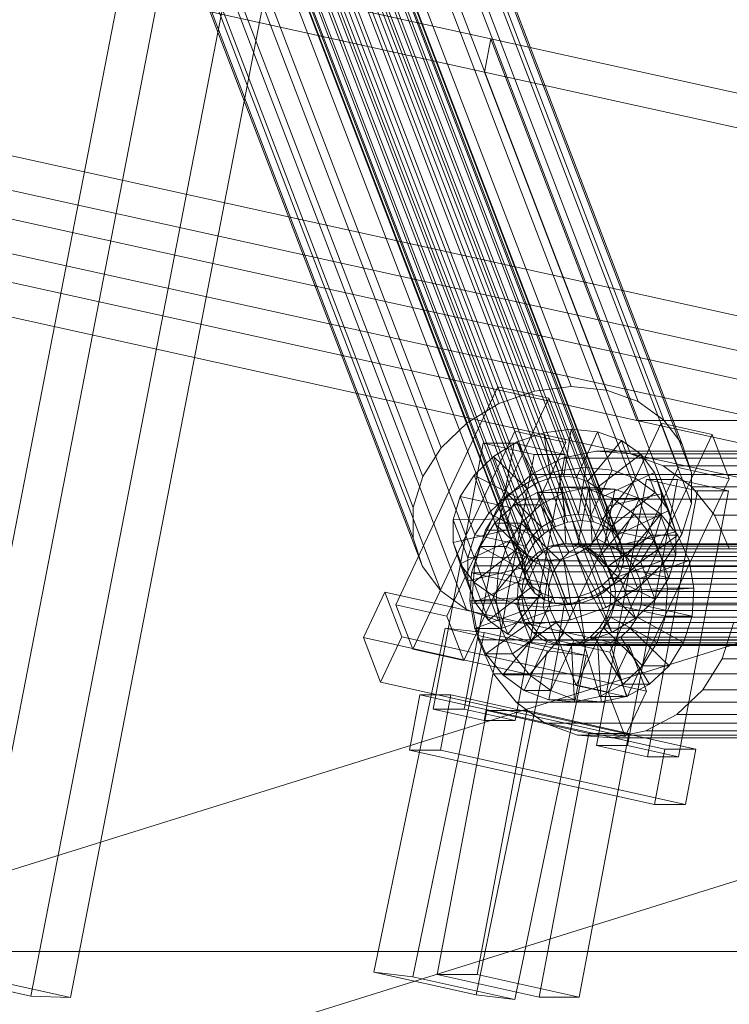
# Model space of a CAD drawing. Header units: millimetres. Extents: x -4738 to 65662, y -68080 to 6847.
# Tile 848 of 1056: x 20643 to 20768, y 1981 to 2155. Entities that reach past the tile are written whole.
import ezdxf

# ---------------------------------------------------------------- set-up
doc = ezdxf.new("R2010")
doc.units = ezdxf.units.MM
for name, color, linetype, lineweight in [('COTAS_P', 1, 'Continuous', 0), ('lateral_C02', 7, 'Continuous', 0), ('lateral_C10', 7, 'Continuous', 0)]:
    doc.layers.add(name, color=color, linetype=linetype, lineweight=lineweight)
doc.dimstyles.new('R19_100', dxfattribs={"dimtxt": 250, "dimasz": 150, "dimexe": 150, "dimexo": 80, "dimgap": 100, "dimtad": 1, "dimtih": 1, "dimtoh": 1, "dimdsep": 46, "dimcen": 0.09, "dimadec": 0, "dimazin": 0, "dimtfac": 1, "dimtdec": 4, "dimtofl": 0, "dimtmove": 0, "dimatfit": 3, "dimfxl": 1, "dimtolj": 1, "dimtzin": 0, "dimarcsym": 0})

# ---------------------------------------------------------------- blocks, each defined once
blk = doc.blocks.new('DIM_R31_4')
at = {"layer": 'COTAS_P'}
for p, q in [((15248.37, 1279.09), (24311.82, 4109.09)), ((24311.82, 4109.09), (24155.23, 4107.34)), ((24311.82, 4109.09), (24182.05, 4021.43)), ((24580.07, 3250), (24311.82, 4109.09)), ((15248.37, 1279.09), (15378.14, 1366.76)), ((15248.37, 1279.09), (15404.97, 1280.85)), ((15516.62, 420), (15248.37, 1279.09))]:
    blk.add_line(p, q, dxfattribs=at)
blk.add_text('9495 P', height=250, rotation=17.3406, dxfattribs=at).set_placement((19750.29, 2789.55))

msp = doc.modelspace()

# ---------------------------------------------------------------- linework, layer by layer
at = {"layer": 'lateral_C02'}
for p, q in [((20484.747, 1955.55), (21630.207, 2313.212)), ((20496.669, 1917.368), (21642.129, 2275.03))]:
    msp.add_line(p, q, dxfattribs=at)
at = {"layer": 'lateral_C10'}
for p, q in [((20726.321, 2151.434), (20185.064, 2270.812)), ((20183.965, 2264.932), (20725.222, 2145.554)), ((20734.042, 2089.149), (20685.659, 2215.624)), ((20740.518, 2089.957), (20692.135, 2216.432)), ((20746.769, 2089.334), (20698.386, 2215.808)), ((20752.369, 2087.322), (20703.986, 2213.796)), ((20727.783, 2086.965), (20679.4, 2213.44)), ((20737.748, 2065.217), (20681.624, 2211.928)), ((20739.966, 2065.991), (20683.842, 2212.702)), ((20742.261, 2066.278), (20686.136, 2212.988)), ((20744.475, 2066.057), (20688.351, 2212.767)), ((20746.46, 2065.344), (20690.335, 2212.054)), ((20735.759, 2064.008), (20679.634, 2210.719)), ((20748.078, 2064.187), (20691.954, 2210.897)), ((20756.937, 2084.057), (20708.554, 2210.532)), ((20722.168, 2083.553), (20673.785, 2210.028)), ((20734.132, 2062.447), (20678.008, 2209.157)), ((20749.221, 2062.666), (20693.097, 2209.376)), ((20676.856, 2207.35), (20732.98, 2060.639)), ((20749.81, 2060.883), (20693.685, 2207.594)), ((20717.578, 2079.147), (20669.195, 2205.621)), ((20732.381, 2058.709), (20676.257, 2205.419)), ((20749.804, 2058.961), (20693.68, 2205.672)), ((20760.162, 2079.764), (20711.779, 2206.238)), ((20752.125, 2083.981), (20210.868, 2203.359)), ((20802.922, 2083.981), (20261.665, 2203.359)), ((20853.72, 2083.981), (20312.463, 2203.359)), ((20732.376, 2056.787), (20676.252, 2203.497)), ((20749.205, 2057.031), (20693.081, 2203.741)), ((20732.965, 2055.004), (20676.84, 2201.715)), ((20748.053, 2055.223), (20691.929, 2201.934)), ((20665.944, 2200.52), (20714.327, 2074.045)), ((20734.107, 2053.483), (20677.983, 2200.194)), ((20746.427, 2053.662), (20690.303, 2200.372)), ((20761.823, 2074.734), (20713.44, 2201.208)), ((20735.726, 2052.327), (20679.601, 2199.037)), ((20737.71, 2051.613), (20681.586, 2198.324)), ((20739.925, 2051.393), (20683.801, 2198.103)), ((20742.22, 2051.679), (20686.095, 2198.389)), ((20744.437, 2052.453), (20688.313, 2199.163)), ((20209.769, 2197.479), (20751.026, 2078.101)), ((20260.567, 2197.479), (20801.824, 2078.101)), ((20311.364, 2197.479), (20852.621, 2078.101)), ((20712.636, 2068.597), (20664.253, 2195.071)), ((20761.808, 2069.309), (20713.425, 2195.784)), ((20712.621, 2063.172), (20664.238, 2189.647)), ((20760.117, 2063.861), (20711.734, 2190.335)), ((20665.533, 2184.723), (20627.02, 1986.222)), ((20634.005, 1985.973), (20672.519, 2184.474)), ((20714.282, 2058.142), (20665.899, 2184.617)), ((20756.866, 2058.759), (20708.483, 2185.234)), ((20645.056, 1982.213), (20683.569, 2180.713)), ((20752.277, 2054.353), (20703.894, 2180.827)), ((20652.041, 1981.963), (20690.555, 2180.464)), ((20717.507, 2053.849), (20669.124, 2180.323)), ((20722.075, 2050.585), (20673.692, 2177.059)), ((20746.661, 2050.941), (20698.278, 2177.415)), ((20727.676, 2048.572), (20679.293, 2175.047)), ((20733.927, 2047.949), (20685.544, 2174.423)), ((20740.402, 2048.757), (20692.019, 2175.231)), ((20726.321, 2151.434), (20725.222, 2145.554)), ((21610.374, 1956.452), (20726.321, 2151.434)), ((20726.321, 2151.434), (20752.125, 2083.981)), ((20751.026, 2078.101), (20725.222, 2145.554)), ((20725.222, 2145.554), (21609.275, 1950.571)), ((20727.583, 2089.932), (20709.542, 2051.417)), ((20730.593, 2082.062), (20727.583, 2089.932)), ((20727.583, 2089.932), (20736.597, 2087.927)), ((20734.042, 2089.149), (20727.783, 2086.965)), ((20740.518, 2089.957), (20734.042, 2089.149)), ((20746.769, 2089.334), (20740.518, 2089.957)), ((20752.369, 2087.322), (20746.769, 2089.334)), ((20718.556, 2049.412), (20736.597, 2087.927)), ((20727.783, 2086.965), (20722.168, 2083.553)), ((20736.597, 2087.927), (20739.607, 2080.058)), ((20756.937, 2084.057), (20752.369, 2087.322)), ((20722.168, 2083.553), (20717.578, 2079.147)), ((20756.427, 2083.517), (20738.386, 2045.001)), ((21636.178, 1888.998), (20752.125, 2083.981)), ((20752.125, 2083.981), (20802.922, 2083.981)), ((20759.438, 2075.647), (20756.427, 2083.517)), ((20756.427, 2083.517), (20765.441, 2081.512)), ((20760.162, 2079.764), (20756.937, 2084.057)), ((20712.552, 2043.547), (20730.593, 2082.062)), ((20739.607, 2080.058), (20730.593, 2082.062)), ((20731.022, 2080.178), (20735.704, 2081.812)), ((20735.704, 2081.812), (20740.547, 2082.417)), ((20735.704, 2081.812), (20736.956, 2073.861)), ((20738.284, 2075.067), (20735.704, 2081.812)), ((20740.547, 2082.417), (20739.25, 2074.147)), ((20743.128, 2075.671), (20740.547, 2082.417)), ((20740.547, 2082.417), (20745.223, 2081.95)), ((20745.223, 2081.95), (20741.465, 2073.926)), ((20747.804, 2075.205), (20745.223, 2081.95)), ((20745.223, 2081.95), (20749.413, 2080.445)), ((20747.4, 2042.997), (20765.441, 2081.512)), ((20765.441, 2081.512), (20768.451, 2073.642)), ((20725.003, 2079.96), (20716.145, 2032.935)), ((20739.607, 2080.058), (20721.566, 2041.542)), ((20721.615, 2032.935), (20730.473, 2079.96)), ((20730.473, 2079.96), (20725.003, 2079.96)), ((20725.003, 2079.96), (20734.021, 2077.955)), ((20726.821, 2077.626), (20731.022, 2080.178)), ((20739.491, 2077.955), (20730.473, 2079.96)), ((20731.022, 2080.178), (20734.738, 2073.087)), ((20733.602, 2073.433), (20731.022, 2080.178)), ((20749.413, 2080.445), (20743.449, 2073.213)), ((20751.993, 2073.699), (20749.413, 2080.445)), ((20749.413, 2080.445), (20752.83, 2078.003)), ((20761.823, 2074.734), (20760.162, 2079.764)), ((20717.578, 2079.147), (20714.327, 2074.045)), ((20725.163, 2030.93), (20734.021, 2077.955)), ((20739.491, 2077.955), (20730.633, 2030.93)), ((20734.021, 2077.955), (20739.491, 2077.955)), ((20738.945, 2077.313), (20744.938, 2078.571)), ((20744.938, 2078.571), (20751.026, 2078.101)), ((20846.533, 2078.571), (20744.938, 2078.571)), ((20752.83, 2078.003), (20745.068, 2072.057)), ((20801.824, 2078.101), (20751.026, 2078.101)), ((20751.026, 2078.101), (21635.079, 1883.118)), ((20751.026, 2078.101), (20756.795, 2075.935)), ((20852.621, 2078.101), (20751.026, 2078.101)), ((20755.41, 2071.258), (20752.83, 2078.003)), ((20752.83, 2078.003), (20755.242, 2074.791)), ((20723.388, 2074.33), (20726.821, 2077.626)), ((20726.821, 2077.626), (20732.748, 2071.878)), ((20729.401, 2070.881), (20726.821, 2077.626)), ((20733.456, 2074.414), (20738.945, 2077.313)), ((20840.54, 2077.313), (20738.945, 2077.313)), ((20728.845, 2070.069), (20733.456, 2074.414)), ((20835.051, 2074.414), (20733.456, 2074.414)), ((20738.284, 2075.067), (20733.602, 2073.433)), ((20743.128, 2075.671), (20738.284, 2075.067)), ((20739.536, 2067.115), (20738.284, 2075.067)), ((20741.397, 2037.132), (20759.438, 2075.647)), ((20741.83, 2067.402), (20743.128, 2075.671)), ((20747.804, 2075.205), (20743.128, 2075.671)), ((20744.045, 2067.181), (20747.804, 2075.205)), ((20755.242, 2074.791), (20746.211, 2070.535)), ((20751.993, 2073.699), (20747.804, 2075.205)), ((20757.822, 2068.046), (20755.242, 2074.791)), ((20755.242, 2074.791), (20756.485, 2071.029)), ((20756.795, 2075.935), (20761.851, 2072.221)), ((20858.39, 2075.935), (20756.795, 2075.935)), ((20768.451, 2073.642), (20759.438, 2075.647)), ((20761.808, 2069.309), (20761.823, 2074.734)), ((20714.327, 2074.045), (20712.636, 2068.597)), ((20720.956, 2070.514), (20723.388, 2074.33)), ((20723.388, 2074.33), (20731.122, 2070.316)), ((20725.968, 2067.584), (20723.388, 2074.33)), ((20733.602, 2073.433), (20729.401, 2070.881)), ((20734.738, 2073.087), (20732.748, 2071.878)), ((20737.318, 2066.342), (20733.602, 2073.433)), ((20736.956, 2073.861), (20734.738, 2073.087)), ((20734.738, 2073.087), (20737.318, 2066.342)), ((20739.25, 2074.147), (20736.956, 2073.861)), ((20736.956, 2073.861), (20739.536, 2067.115)), ((20739.25, 2074.147), (20741.83, 2067.402)), ((20741.465, 2073.926), (20739.25, 2074.147)), ((20741.465, 2073.926), (20744.045, 2067.181)), ((20743.449, 2073.213), (20741.465, 2073.926)), ((20743.449, 2073.213), (20746.03, 2066.468)), ((20745.068, 2072.057), (20743.449, 2073.213)), ((20753.86, 2073.545), (20745.003, 2026.519)), ((20746.03, 2066.468), (20751.993, 2073.699)), ((20768.451, 2073.642), (20750.411, 2035.127)), ((20750.473, 2026.519), (20759.331, 2073.545)), ((20755.41, 2071.258), (20751.993, 2073.699)), ((20759.331, 2073.545), (20753.86, 2073.545)), ((20753.86, 2073.545), (20762.879, 2071.54)), ((20768.349, 2071.54), (20759.331, 2073.545)), ((20730.45, 2069.073), (20734.556, 2071.242)), ((20732.748, 2071.878), (20731.122, 2070.316)), ((20732.748, 2071.878), (20735.328, 2065.133)), ((20734.556, 2071.242), (20739.039, 2072.183)), ((20734.556, 2071.242), (20737.467, 2061.755)), ((20739.245, 2071.242), (20734.556, 2071.242)), ((20739.245, 2071.242), (20735.139, 2069.073)), ((20739.039, 2072.183), (20739.591, 2062.201)), ((20743.728, 2072.183), (20739.039, 2072.183)), ((20739.039, 2072.183), (20743.593, 2071.831)), ((20743.728, 2072.183), (20739.245, 2071.242)), ((20742.156, 2061.755), (20739.245, 2071.242)), ((20743.593, 2071.831), (20741.748, 2062.034)), ((20748.282, 2071.831), (20743.593, 2071.831)), ((20743.593, 2071.831), (20747.908, 2070.211)), ((20744.28, 2062.201), (20743.728, 2072.183)), ((20748.282, 2071.831), (20743.728, 2072.183)), ((20745.068, 2072.057), (20747.648, 2065.311)), ((20746.211, 2070.535), (20745.068, 2072.057)), ((20746.437, 2062.034), (20748.282, 2071.831)), ((20756.485, 2071.029), (20746.799, 2068.753)), ((20747.648, 2065.311), (20755.41, 2071.258)), ((20752.597, 2070.211), (20748.282, 2071.831)), ((20754.021, 2024.514), (20762.879, 2071.54)), ((20757.822, 2068.046), (20755.41, 2071.258)), ((20756.485, 2071.029), (20756.473, 2066.971)), ((20759.065, 2064.283), (20756.485, 2071.029)), ((20768.349, 2071.54), (20759.491, 2024.514)), ((20761.851, 2072.221), (20765.85, 2067.212)), ((20863.446, 2072.221), (20761.851, 2072.221)), ((20762.879, 2071.54), (20768.349, 2071.54)), ((20719.691, 2066.438), (20720.956, 2070.514)), ((20729.97, 2068.509), (20720.956, 2070.514)), ((20720.956, 2070.514), (20723.536, 2063.768)), ((20725.427, 2064.576), (20728.845, 2070.069)), ((20729.401, 2070.881), (20725.968, 2067.584)), ((20830.44, 2070.069), (20728.845, 2070.069)), ((20735.328, 2065.133), (20729.401, 2070.881)), ((20731.122, 2070.316), (20729.97, 2068.509)), ((20731.122, 2070.316), (20733.702, 2063.571)), ((20747.908, 2070.211), (20743.792, 2061.267)), ((20746.211, 2070.535), (20748.791, 2063.79)), ((20746.799, 2068.753), (20746.211, 2070.535)), ((20752.597, 2070.211), (20747.908, 2070.211)), ((20747.908, 2070.211), (20751.691, 2067.433)), ((20748.481, 2061.267), (20752.597, 2070.211)), ((20756.38, 2067.433), (20752.597, 2070.211)), ((20760.117, 2063.861), (20761.808, 2069.309)), ((20712.636, 2068.597), (20712.621, 2063.172)), ((20725.968, 2067.584), (20723.536, 2063.768)), ((20733.702, 2063.571), (20725.968, 2067.584)), ((20727.001, 2065.823), (20730.45, 2069.073)), ((20729.97, 2068.509), (20729.371, 2066.578)), ((20732.55, 2061.764), (20729.97, 2068.509)), ((20730.45, 2069.073), (20735.522, 2060.728)), ((20735.139, 2069.073), (20730.45, 2069.073)), ((20735.139, 2069.073), (20731.69, 2065.823)), ((20740.211, 2060.728), (20735.139, 2069.073)), ((20751.691, 2067.433), (20745.583, 2059.951)), ((20746.794, 2066.831), (20746.799, 2068.753)), ((20746.799, 2068.753), (20749.38, 2062.007)), ((20748.791, 2063.79), (20757.822, 2068.046)), ((20750.272, 2059.951), (20756.38, 2067.433)), ((20756.38, 2067.433), (20751.691, 2067.433)), ((20751.691, 2067.433), (20754.682, 2063.686)), ((20759.371, 2063.686), (20756.38, 2067.433)), ((20759.065, 2064.283), (20757.822, 2068.046)), ((20719.68, 2062.381), (20719.691, 2066.438)), ((20719.691, 2066.438), (20729.371, 2066.578)), ((20722.272, 2059.693), (20719.691, 2066.438)), ((20724.444, 2061.714), (20727.001, 2065.823)), ((20727.001, 2065.823), (20733.888, 2059.188)), ((20731.69, 2065.823), (20727.001, 2065.823)), ((20731.69, 2065.823), (20729.133, 2061.714)), ((20729.371, 2066.578), (20729.365, 2064.656)), ((20729.371, 2066.578), (20731.951, 2059.833)), ((20738.577, 2059.188), (20731.69, 2065.823)), ((20735.328, 2065.133), (20737.318, 2066.342)), ((20737.318, 2066.342), (20739.536, 2067.115)), ((20739.966, 2065.991), (20737.748, 2065.217)), ((20739.536, 2067.115), (20741.83, 2067.402)), ((20742.261, 2066.278), (20739.966, 2065.991)), ((20741.83, 2067.402), (20744.045, 2067.181)), ((20744.475, 2066.057), (20742.261, 2066.278)), ((20744.045, 2067.181), (20746.03, 2066.468)), ((20746.46, 2065.344), (20744.475, 2066.057)), ((20746.03, 2066.468), (20747.648, 2065.311)), ((20746.195, 2064.9), (20746.794, 2066.831)), ((20756.473, 2066.971), (20746.794, 2066.831)), ((20746.794, 2066.831), (20749.374, 2060.086)), ((20756.473, 2066.971), (20755.209, 2062.896)), ((20759.054, 2060.226), (20756.473, 2066.971)), ((20765.85, 2067.212), (20768.52, 2061.249)), ((20867.445, 2067.212), (20765.85, 2067.212)), ((20719.68, 2062.381), (20729.365, 2064.656)), ((20723.433, 2058.309), (20725.427, 2064.576)), ((20827.021, 2064.576), (20725.427, 2064.576)), ((20729.365, 2064.656), (20729.954, 2062.874)), ((20729.365, 2064.656), (20731.946, 2057.911)), ((20733.702, 2063.571), (20735.328, 2065.133)), ((20735.759, 2064.008), (20734.132, 2062.447)), ((20737.748, 2065.217), (20735.759, 2064.008)), ((20745.043, 2063.093), (20746.195, 2064.9)), ((20755.209, 2062.896), (20746.195, 2064.9)), ((20746.195, 2064.9), (20748.775, 2058.155)), ((20748.078, 2064.187), (20746.46, 2065.344)), ((20747.648, 2065.311), (20748.791, 2063.79)), ((20749.221, 2062.666), (20748.078, 2064.187)), ((20749.38, 2062.007), (20759.065, 2064.283)), ((20759.054, 2060.226), (20759.065, 2064.283)), ((20712.621, 2063.172), (20714.282, 2058.142)), ((20720.923, 2058.618), (20719.68, 2062.381)), ((20722.26, 2055.635), (20719.68, 2062.381)), ((20720.923, 2058.618), (20729.954, 2062.874)), ((20723.536, 2063.768), (20722.272, 2059.693)), ((20723.536, 2063.768), (20732.55, 2061.764)), ((20729.954, 2062.874), (20731.097, 2061.353)), ((20729.954, 2062.874), (20732.534, 2056.129)), ((20732.55, 2061.764), (20733.702, 2063.571)), ((20734.132, 2062.447), (20732.98, 2060.639)), ((20736.686, 2061.755), (20738.809, 2062.201)), ((20739.591, 2062.201), (20737.467, 2061.755)), ((20738.809, 2062.201), (20740.966, 2062.034)), ((20854.471, 2062.201), (20738.809, 2062.201)), ((20739.591, 2062.201), (20744.28, 2062.201)), ((20741.748, 2062.034), (20739.591, 2062.201)), ((20742.156, 2061.755), (20744.28, 2062.201)), ((20743.417, 2061.531), (20745.043, 2063.093)), ((20744.28, 2062.201), (20746.437, 2062.034)), ((20752.777, 2059.079), (20745.043, 2063.093)), ((20745.043, 2063.093), (20747.623, 2056.347)), ((20754.682, 2063.686), (20747, 2058.176)), ((20748.791, 2063.79), (20749.38, 2062.007)), ((20749.81, 2060.883), (20749.221, 2062.666)), ((20751.689, 2058.176), (20759.371, 2063.686)), ((20755.209, 2062.896), (20752.777, 2059.079)), ((20759.371, 2063.686), (20754.682, 2063.686)), ((20754.682, 2063.686), (20756.679, 2059.225)), ((20757.789, 2056.15), (20755.209, 2062.896)), ((20756.866, 2058.759), (20760.117, 2063.861)), ((20761.368, 2059.225), (20759.371, 2063.686)), ((20722.953, 2057.026), (20724.444, 2061.714)), ((20723.335, 2055.406), (20731.097, 2061.353)), ((20724.444, 2061.714), (20732.677, 2057.242)), ((20729.133, 2061.714), (20724.444, 2061.714)), ((20729.133, 2061.714), (20727.642, 2057.026)), ((20737.366, 2057.242), (20729.133, 2061.714)), ((20731.097, 2061.353), (20732.715, 2060.196)), ((20731.097, 2061.353), (20733.677, 2054.607)), ((20731.951, 2059.833), (20732.55, 2061.764)), ((20732.98, 2060.639), (20732.381, 2058.709)), ((20733.107, 2059.188), (20734.741, 2060.728)), ((20735.522, 2060.728), (20733.888, 2059.188)), ((20734.741, 2060.728), (20736.686, 2061.755)), ((20850.402, 2060.728), (20734.741, 2060.728)), ((20737.467, 2061.755), (20735.522, 2060.728)), ((20735.522, 2060.728), (20740.211, 2060.728)), ((20852.347, 2061.755), (20736.686, 2061.755)), ((20737.467, 2061.755), (20742.156, 2061.755)), ((20738.577, 2059.188), (20740.211, 2060.728)), ((20740.211, 2060.728), (20742.156, 2061.755)), ((20740.966, 2062.034), (20743.01, 2061.267)), ((20856.628, 2062.034), (20740.966, 2062.034)), ((20741.427, 2060.322), (20743.417, 2061.531)), ((20741.748, 2062.034), (20746.437, 2062.034)), ((20743.792, 2061.267), (20741.748, 2062.034)), ((20743.01, 2061.267), (20744.802, 2059.951)), ((20858.672, 2061.267), (20743.01, 2061.267)), ((20749.344, 2055.783), (20743.417, 2061.531)), ((20743.417, 2061.531), (20745.997, 2054.786)), ((20743.792, 2061.267), (20748.481, 2061.267)), ((20745.583, 2059.951), (20743.792, 2061.267)), ((20746.437, 2062.034), (20748.481, 2061.267)), ((20748.481, 2061.267), (20750.272, 2059.951)), ((20749.38, 2062.007), (20749.374, 2060.086)), ((20749.804, 2058.961), (20749.81, 2060.883)), ((20722.272, 2059.693), (20722.26, 2055.635)), ((20731.951, 2059.833), (20722.272, 2059.693)), ((20726.752, 2052.964), (20732.715, 2060.196)), ((20730.941, 2051.459), (20734.7, 2059.483)), ((20731.896, 2057.242), (20733.107, 2059.188)), ((20731.946, 2057.911), (20731.951, 2059.833)), ((20732.381, 2058.709), (20732.376, 2056.787)), ((20733.888, 2059.188), (20732.677, 2057.242)), ((20732.715, 2060.196), (20734.7, 2059.483)), ((20732.715, 2060.196), (20735.296, 2053.451)), ((20848.769, 2059.188), (20733.107, 2059.188)), ((20733.888, 2059.188), (20738.577, 2059.188)), ((20734.7, 2059.483), (20736.915, 2059.262)), ((20734.7, 2059.483), (20737.28, 2052.738)), ((20735.617, 2050.993), (20736.915, 2059.262)), ((20736.915, 2059.262), (20739.209, 2059.548)), ((20736.915, 2059.262), (20739.495, 2052.517)), ((20737.366, 2057.242), (20738.577, 2059.188)), ((20739.209, 2059.548), (20741.427, 2060.322)), ((20740.461, 2051.597), (20739.209, 2059.548)), ((20739.209, 2059.548), (20741.79, 2052.803)), ((20745.143, 2053.231), (20741.427, 2060.322)), ((20741.427, 2060.322), (20744.007, 2053.577)), ((20744.802, 2059.951), (20746.219, 2058.176)), ((20860.464, 2059.951), (20744.802, 2059.951)), ((20745.583, 2059.951), (20750.272, 2059.951)), ((20747, 2058.176), (20745.583, 2059.951)), ((20756.679, 2059.225), (20747.946, 2056.063)), ((20749.374, 2060.086), (20748.775, 2058.155)), ((20749.205, 2057.031), (20749.804, 2058.961)), ((20752.777, 2059.079), (20749.344, 2055.783)), ((20749.374, 2060.086), (20759.054, 2060.226)), ((20750.272, 2059.951), (20751.689, 2058.176)), ((20752.277, 2054.353), (20756.866, 2058.759)), ((20752.635, 2056.063), (20761.368, 2059.225)), ((20755.357, 2052.334), (20752.777, 2059.079)), ((20761.368, 2059.225), (20756.679, 2059.225)), ((20756.679, 2059.225), (20757.545, 2054.355)), ((20757.789, 2056.15), (20759.054, 2060.226)), ((20762.234, 2054.355), (20761.368, 2059.225)), ((20714.282, 2058.142), (20717.507, 2053.849)), ((20723.335, 2055.406), (20720.923, 2058.618)), ((20723.503, 2051.872), (20720.923, 2058.618)), ((20731.946, 2057.911), (20722.26, 2055.635)), ((20722.629, 2052.078), (20722.953, 2057.026)), ((20731.971, 2055.021), (20722.953, 2057.026)), ((20722.953, 2057.026), (20727.642, 2057.026)), ((20723, 2051.695), (20723.433, 2058.309)), ((20723.433, 2058.309), (20825.028, 2058.309)), ((20727.642, 2057.026), (20727.318, 2052.078)), ((20727.642, 2057.026), (20736.66, 2055.021)), ((20731.189, 2055.021), (20731.896, 2057.242)), ((20847.557, 2057.242), (20731.896, 2057.242)), ((20732.534, 2056.129), (20731.946, 2057.911)), ((20732.677, 2057.242), (20731.971, 2055.021)), ((20732.677, 2057.242), (20737.366, 2057.242)), ((20736.66, 2055.021), (20737.366, 2057.242)), ((20746.219, 2058.176), (20747.165, 2056.063)), ((20861.881, 2058.176), (20746.219, 2058.176)), ((20747, 2058.176), (20751.689, 2058.176)), ((20747.946, 2056.063), (20747, 2058.176)), ((20748.775, 2058.155), (20747.623, 2056.347)), ((20748.053, 2055.223), (20749.205, 2057.031)), ((20748.775, 2058.155), (20757.789, 2056.15)), ((20751.689, 2058.176), (20752.635, 2056.063)), ((20722.26, 2055.635), (20723.503, 2051.872)), ((20726.752, 2052.964), (20723.335, 2055.406)), ((20725.915, 2048.661), (20723.335, 2055.406)), ((20732.534, 2056.129), (20723.503, 2051.872)), ((20732.376, 2056.787), (20732.965, 2055.004)), ((20733.677, 2054.607), (20732.534, 2056.129)), ((20749.344, 2055.783), (20745.143, 2053.231)), ((20747.623, 2056.347), (20745.997, 2054.786)), ((20747.165, 2056.063), (20747.575, 2053.756)), ((20862.826, 2056.063), (20747.165, 2056.063)), ((20747.623, 2056.347), (20755.357, 2052.334)), ((20747.946, 2056.063), (20752.635, 2056.063)), ((20748.357, 2053.756), (20747.946, 2056.063)), ((20751.924, 2049.038), (20749.344, 2055.783)), ((20752.635, 2056.063), (20753.046, 2053.756)), ((20755.357, 2052.334), (20757.789, 2056.15)), ((20707.589, 2053.623), (20703.831, 2045.599)), ((20710.6, 2045.753), (20707.589, 2053.623)), ((20707.589, 2053.623), (20750.856, 2044)), ((20717.507, 2053.849), (20722.075, 2050.585)), ((20733.677, 2054.607), (20725.915, 2048.661)), ((20731.036, 2052.678), (20731.189, 2055.021)), ((20731.189, 2055.021), (20846.851, 2055.021)), ((20731.971, 2055.021), (20731.817, 2052.678)), ((20736.66, 2055.021), (20731.971, 2055.021)), ((20732.965, 2055.004), (20734.107, 2053.483)), ((20735.296, 2053.451), (20733.677, 2054.607)), ((20736.506, 2052.678), (20736.66, 2055.021)), ((20744.007, 2053.577), (20741.79, 2052.803)), ((20745.997, 2054.786), (20744.007, 2053.577)), ((20744.007, 2053.577), (20747.723, 2046.486)), ((20744.437, 2052.453), (20746.427, 2053.662)), ((20745.997, 2054.786), (20751.924, 2049.038)), ((20746.427, 2053.662), (20748.053, 2055.223)), ((20746.661, 2050.941), (20752.277, 2054.353)), ((20747.575, 2053.756), (20747.422, 2051.413)), ((20863.237, 2053.756), (20747.575, 2053.756)), ((20748.203, 2051.413), (20748.357, 2053.756)), ((20757.545, 2054.355), (20748.357, 2053.756)), ((20748.357, 2053.756), (20753.046, 2053.756)), ((20753.046, 2053.756), (20752.892, 2051.413)), ((20753.046, 2053.756), (20762.234, 2054.355)), ((20757.545, 2054.355), (20757.221, 2049.408)), ((20762.234, 2054.355), (20757.545, 2054.355)), ((20761.91, 2049.408), (20762.234, 2054.355)), ((20722.629, 2052.078), (20731.817, 2052.678)), ((20723.495, 2047.209), (20722.629, 2052.078)), ((20727.318, 2052.078), (20722.629, 2052.078)), ((20723.503, 2051.872), (20725.915, 2048.661)), ((20730.941, 2051.459), (20726.752, 2052.964)), ((20729.332, 2046.219), (20726.752, 2052.964)), ((20736.506, 2052.678), (20727.318, 2052.078)), ((20727.318, 2052.078), (20728.184, 2047.209)), ((20735.296, 2053.451), (20729.332, 2046.219)), ((20731.446, 2050.371), (20731.036, 2052.678)), ((20846.698, 2052.678), (20731.036, 2052.678)), ((20731.817, 2052.678), (20732.228, 2050.371)), ((20731.817, 2052.678), (20736.506, 2052.678)), ((20737.28, 2052.738), (20733.522, 2044.714)), ((20734.107, 2053.483), (20735.726, 2052.327)), ((20737.28, 2052.738), (20735.296, 2053.451)), ((20735.726, 2052.327), (20737.71, 2051.613)), ((20736.917, 2050.371), (20736.506, 2052.678)), ((20739.495, 2052.517), (20737.28, 2052.738)), ((20739.495, 2052.517), (20738.198, 2044.247)), ((20741.79, 2052.803), (20739.495, 2052.517)), ((20745.143, 2053.231), (20740.461, 2051.597)), ((20741.79, 2052.803), (20743.041, 2044.852)), ((20742.22, 2051.679), (20744.437, 2052.453)), ((20747.723, 2046.486), (20745.143, 2053.231)), ((20751.924, 2049.038), (20755.357, 2052.334)), ((20718.556, 2049.412), (20709.542, 2051.417)), ((20709.542, 2051.417), (20712.552, 2043.547)), ((20722.075, 2050.585), (20727.676, 2048.572)), ((20724.158, 2045.185), (20723, 2051.695)), ((20824.595, 2051.695), (20723, 2051.695)), ((20723.495, 2047.209), (20732.228, 2050.371)), ((20736.917, 2050.371), (20728.184, 2047.209)), ((20735.617, 2050.993), (20730.941, 2051.459)), ((20733.522, 2044.714), (20730.941, 2051.459)), ((20732.392, 2048.258), (20731.446, 2050.371)), ((20847.108, 2050.371), (20731.446, 2050.371)), ((20732.228, 2050.371), (20733.173, 2048.258)), ((20732.228, 2050.371), (20736.917, 2050.371)), ((20740.461, 2051.597), (20735.617, 2050.993)), ((20738.198, 2044.247), (20735.617, 2050.993)), ((20737.862, 2048.258), (20736.917, 2050.371)), ((20737.71, 2051.613), (20739.925, 2051.393)), ((20739.925, 2051.393), (20742.22, 2051.679)), ((20740.402, 2048.757), (20746.661, 2050.941)), ((20743.041, 2044.852), (20740.461, 2051.597)), ((20747.422, 2051.413), (20746.715, 2049.192)), ((20863.083, 2051.413), (20747.422, 2051.413)), ((20747.497, 2049.192), (20748.203, 2051.413)), ((20757.221, 2049.408), (20748.203, 2051.413)), ((20748.203, 2051.413), (20752.892, 2051.413)), ((20752.892, 2051.413), (20752.186, 2049.192)), ((20752.892, 2051.413), (20761.91, 2049.408)), ((20721.566, 2041.542), (20718.556, 2049.412)), ((20725.915, 2048.661), (20729.332, 2046.219)), ((20727.676, 2048.572), (20733.927, 2047.949)), ((20733.927, 2047.949), (20740.402, 2048.757)), ((20746.715, 2049.192), (20745.504, 2047.246)), ((20746.285, 2047.246), (20747.497, 2049.192)), ((20862.377, 2049.192), (20746.715, 2049.192)), ((20755.73, 2044.72), (20747.497, 2049.192)), ((20747.497, 2049.192), (20752.186, 2049.192)), ((20747.723, 2046.486), (20751.924, 2049.038)), ((20752.186, 2049.192), (20750.974, 2047.246)), ((20752.186, 2049.192), (20760.419, 2044.72)), ((20757.221, 2049.408), (20755.73, 2044.72)), ((20761.91, 2049.408), (20757.221, 2049.408)), ((20760.419, 2044.72), (20761.91, 2049.408)), ((20718.274, 2047.289), (20705.692, 1986.461)), ((20718.274, 2047.289), (20736.31, 2043.278)), ((20725.146, 2046.475), (20718.274, 2047.289)), ((20725.492, 2042.748), (20723.495, 2047.209)), ((20728.184, 2047.209), (20723.495, 2047.209)), ((20725.492, 2042.748), (20733.173, 2048.258)), ((20728.184, 2047.209), (20730.181, 2042.748)), ((20737.862, 2048.258), (20730.181, 2042.748)), ((20733.809, 2046.483), (20732.392, 2048.258)), ((20848.054, 2048.258), (20732.392, 2048.258)), ((20733.173, 2048.258), (20734.59, 2046.483)), ((20733.173, 2048.258), (20737.862, 2048.258)), ((20739.279, 2046.483), (20737.862, 2048.258)), ((20745.504, 2047.246), (20743.87, 2045.706)), ((20744.652, 2045.706), (20746.285, 2047.246)), ((20861.166, 2047.246), (20745.504, 2047.246)), ((20753.173, 2040.611), (20746.285, 2047.246)), ((20746.285, 2047.246), (20750.974, 2047.246)), ((20750.974, 2047.246), (20749.341, 2045.706)), ((20750.974, 2047.246), (20757.862, 2040.611)), ((20769.245, 2048.125), (20767.251, 2041.858)), ((20747.097, 2035.976), (20703.831, 2045.599)), ((20703.831, 2045.599), (20706.841, 2037.729)), ((20706.841, 2037.729), (20710.6, 2045.753)), ((20753.866, 2036.131), (20710.6, 2045.753)), ((20712.565, 1985.648), (20725.146, 2046.475)), ((20726.828, 2039.222), (20724.158, 2045.185)), ((20825.753, 2045.185), (20724.158, 2045.185)), ((20743.182, 2042.465), (20725.146, 2046.475)), ((20728.483, 2039.001), (20734.59, 2046.483)), ((20729.332, 2046.219), (20733.522, 2044.714)), ((20732.265, 2036.223), (20736.382, 2045.167)), ((20739.279, 2046.483), (20733.172, 2039.001)), ((20735.601, 2045.167), (20733.809, 2046.483)), ((20849.471, 2046.483), (20733.809, 2046.483)), ((20734.59, 2046.483), (20736.382, 2045.167)), ((20734.59, 2046.483), (20739.279, 2046.483)), ((20737.645, 2044.4), (20735.601, 2045.167)), ((20851.262, 2045.167), (20735.601, 2045.167)), ((20736.382, 2045.167), (20738.426, 2044.4)), ((20736.382, 2045.167), (20741.071, 2045.167)), ((20741.071, 2045.167), (20736.954, 2036.223)), ((20738.198, 2044.247), (20743.041, 2044.852)), ((20747.4, 2042.997), (20738.386, 2045.001)), ((20738.386, 2045.001), (20741.397, 2037.132)), ((20741.071, 2045.167), (20739.279, 2046.483)), ((20743.115, 2044.4), (20741.071, 2045.167)), ((20743.87, 2045.706), (20741.925, 2044.679)), ((20742.707, 2044.679), (20744.652, 2045.706)), ((20743.041, 2044.852), (20747.723, 2046.486)), ((20859.532, 2045.706), (20743.87, 2045.706)), ((20749.723, 2037.361), (20744.652, 2045.706)), ((20744.652, 2045.706), (20749.341, 2045.706)), ((20749.341, 2045.706), (20747.396, 2044.679)), ((20749.341, 2045.706), (20754.412, 2037.361)), ((20712.552, 2043.547), (20721.566, 2041.542)), ((20723.728, 1982.451), (20736.31, 2043.278)), ((20733.522, 2044.714), (20738.198, 2044.247)), ((20736.31, 2043.278), (20743.182, 2042.465)), ((20736.581, 2034.603), (20738.426, 2044.4)), ((20739.802, 2044.233), (20737.645, 2044.4)), ((20853.306, 2044.4), (20737.645, 2044.4)), ((20738.426, 2044.4), (20740.583, 2044.233)), ((20738.426, 2044.4), (20743.115, 2044.4)), ((20741.925, 2044.679), (20739.802, 2044.233)), ((20855.464, 2044.233), (20739.802, 2044.233)), ((20740.583, 2044.233), (20742.707, 2044.679)), ((20741.135, 2034.251), (20740.583, 2044.233)), ((20740.583, 2044.233), (20745.272, 2044.233)), ((20743.115, 2044.4), (20741.27, 2034.603)), ((20857.587, 2044.679), (20741.925, 2044.679)), ((20745.618, 2035.192), (20742.707, 2044.679)), ((20742.707, 2044.679), (20747.396, 2044.679)), ((20745.272, 2044.233), (20743.115, 2044.4)), ((20747.396, 2044.679), (20745.272, 2044.233)), ((20745.272, 2044.233), (20745.824, 2034.251)), ((20747.097, 2035.976), (20750.856, 2044)), ((20747.396, 2044.679), (20750.307, 2035.192)), ((20750.856, 2044), (20753.866, 2036.131)), ((20755.73, 2044.72), (20753.173, 2040.611)), ((20760.419, 2044.72), (20755.73, 2044.72)), ((20757.862, 2040.611), (20760.419, 2044.72)), ((20728.483, 2039.001), (20725.492, 2042.748)), ((20730.181, 2042.748), (20725.492, 2042.748)), ((20730.181, 2042.748), (20733.172, 2039.001)), ((20730.601, 1981.637), (20743.182, 2042.465)), ((20750.411, 2035.127), (20747.4, 2042.997)), ((20767.251, 2041.858), (20763.832, 2036.365)), ((20868.846, 2041.858), (20767.251, 2041.858)), ((20753.173, 2040.611), (20749.723, 2037.361)), ((20757.862, 2040.611), (20753.173, 2040.611)), ((20754.412, 2037.361), (20757.862, 2040.611)), ((20730.827, 2034.213), (20726.828, 2039.222)), ((20828.422, 2039.222), (20726.828, 2039.222)), ((20732.265, 2036.223), (20728.483, 2039.001)), ((20733.172, 2039.001), (20728.483, 2039.001)), ((20733.172, 2039.001), (20736.954, 2036.223)), ((20706.841, 2037.729), (20750.108, 2028.107)), ((20736.581, 2034.603), (20732.265, 2036.223)), ((20736.954, 2036.223), (20732.265, 2036.223)), ((20736.954, 2036.223), (20741.27, 2034.603)), ((20741.397, 2037.132), (20750.411, 2035.127)), ((20749.723, 2037.361), (20745.618, 2035.192)), ((20754.412, 2037.361), (20749.723, 2037.361)), ((20753.866, 2036.131), (20750.108, 2028.107)), ((20750.307, 2035.192), (20754.412, 2037.361)), ((20763.832, 2036.365), (20759.221, 2032.02)), ((20865.427, 2036.365), (20763.832, 2036.365)), ((20713.808, 2035.495), (20711.963, 2025.698)), ((20719.279, 2035.495), (20713.808, 2035.495)), ((20713.808, 2035.495), (20757.095, 2025.872)), ((20717.433, 2025.698), (20719.279, 2035.495)), ((20762.566, 2025.872), (20719.279, 2035.495)), ((20741.135, 2034.251), (20736.581, 2034.603)), ((20741.27, 2034.603), (20736.581, 2034.603)), ((20745.618, 2035.192), (20741.135, 2034.251)), ((20741.27, 2034.603), (20745.824, 2034.251)), ((20750.307, 2035.192), (20745.618, 2035.192)), ((20745.824, 2034.251), (20750.307, 2035.192)), ((20750.108, 2028.107), (20747.097, 2035.976)), ((20725.163, 2030.93), (20716.145, 2032.935)), ((20716.145, 2032.935), (20721.615, 2032.935)), ((20725.652, 2032.689), (20716.868, 1986.055)), ((20721.615, 2032.935), (20730.633, 2030.93)), ((20723.902, 1986.055), (20732.686, 2032.689)), ((20725.652, 2032.689), (20743.688, 2028.679)), ((20732.686, 2032.689), (20725.652, 2032.689)), ((20735.883, 2030.498), (20730.827, 2034.213)), ((20832.421, 2034.213), (20730.827, 2034.213)), ((20750.722, 2028.679), (20732.686, 2032.689)), ((20745.824, 2034.251), (20741.135, 2034.251)), ((20730.633, 2030.93), (20725.163, 2030.93)), ((20759.221, 2032.02), (20753.733, 2029.12)), ((20860.816, 2032.02), (20759.221, 2032.02)), ((20741.652, 2028.333), (20735.883, 2030.498)), ((20837.478, 2030.498), (20735.883, 2030.498)), ((20734.904, 1982.046), (20743.688, 2028.679)), ((20747.74, 2027.863), (20741.652, 2028.333)), ((20843.246, 2028.333), (20741.652, 2028.333)), ((20741.938, 1982.046), (20750.722, 2028.679)), ((20743.688, 2028.679), (20750.722, 2028.679)), ((20753.733, 2029.12), (20747.74, 2027.863)), ((20849.335, 2027.863), (20747.74, 2027.863)), ((20855.327, 2029.12), (20753.733, 2029.12)), ((20755.25, 2016.075), (20711.963, 2025.698)), ((20711.963, 2025.698), (20717.433, 2025.698)), ((20717.433, 2025.698), (20760.72, 2016.075)), ((20754.021, 2024.514), (20745.003, 2026.519)), ((20745.003, 2026.519), (20750.473, 2026.519)), ((20750.473, 2026.519), (20759.491, 2024.514)), ((20755.25, 2016.075), (20757.095, 2025.872)), ((20757.095, 2025.872), (20762.566, 2025.872)), ((20762.566, 2025.872), (20760.72, 2016.075)), ((20759.491, 2024.514), (20754.021, 2024.514)), ((20760.72, 2016.075), (20755.25, 2016.075)), ((20927.455, 1990.122), (20595.318, 1990.122)), ((20645.056, 1982.213), (20627.02, 1986.222)), ((20634.005, 1985.973), (20652.041, 1981.963)), ((20705.692, 1986.461), (20712.565, 1985.648)), ((20723.728, 1982.451), (20705.692, 1986.461)), ((20712.565, 1985.648), (20730.601, 1981.637)), ((20716.868, 1986.055), (20723.902, 1986.055)), ((20734.904, 1982.046), (20716.868, 1986.055)), ((20723.902, 1986.055), (20741.938, 1982.046)), ((20652.041, 1981.963), (20645.056, 1982.213)), ((20730.601, 1981.637), (20723.728, 1982.451)), ((20741.938, 1982.046), (20734.904, 1982.046))]:
    msp.add_line(p, q, dxfattribs=at)

# ---------------------------------------------------------------- dimensions: what is measured, and where the dimension line sits
at = {"layer": 'COTAS_P'}
dim = msp.add_aligned_dim(p1=(15516.618, 420), p2=(24580.067, 3250), distance=900, text='<> P', dimstyle='R19_100', dxfattribs=at)
dim.commit()
dim.dimension.update_dxf_attribs({"geometry": 'DIM_R31_4', "text_midpoint": (19780.096, 2694.095)})

doc.saveas('drawing.dxf')
